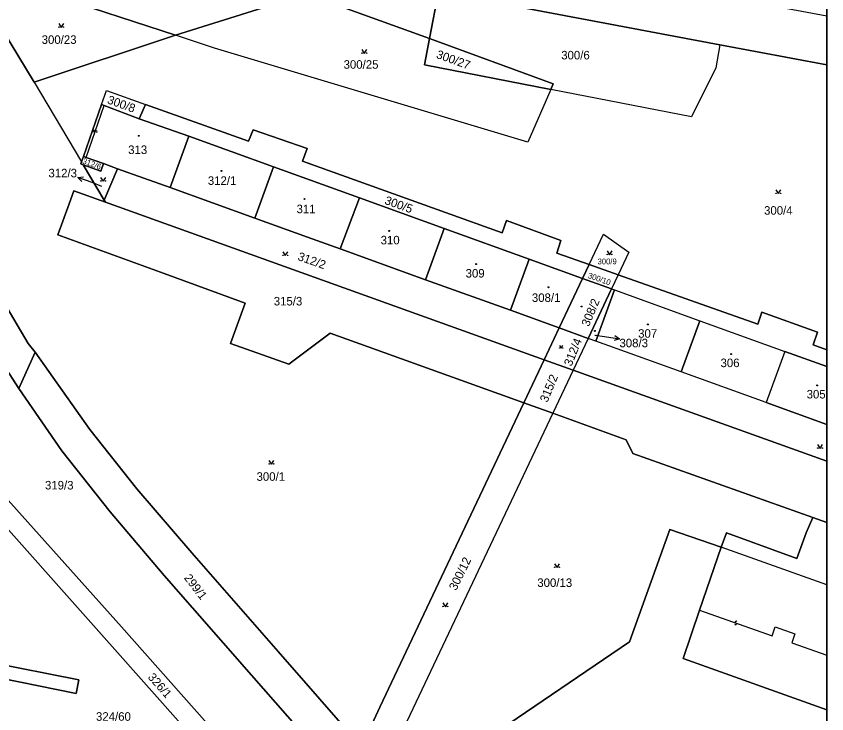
# Model space of a CAD drawing. Extents: x -598233 to -596890, y -1157848 to -1156431.
# Drawn here: x -597052.1 to -596890.5, y -1157505 to -1157365.9 of the extents above; entities that cross this region are included whole.
import ezdxf

# ---------------------------------------------------------------- set-up
doc = ezdxf.new("R2010")
doc.units = 0
for name, color, linetype in [('Level 1', 7, 'Continuous'), ('Level 13', 7, 'Continuous'), ('Level 3', 7, 'Continuous'), ('Level 4', 7, 'Continuous'), ('Level 5', 7, 'Continuous'), ('Level 57', 7, 'Continuous'), ('Level 60', 7, 'Continuous'), ('Vrstva 60', 7, 'Continuous'), ('zajmove_uzemi', 7, 'Continuous')]:
    doc.layers.add(name, color=color, linetype=linetype)

msp = doc.modelspace()

# ---------------------------------------------------------------- linework, layer by layer
at = {"layer": 'Level 1'}
for p, q in [((-596890.46, -1157375.62), (-596911.81, -1157371.58)), ((-596898.82, -1157432.76), (-596890.46, -1157435.78)), ((-596941.03, -1157436.49), (-596890.46, -1157454.65)), ((-596890.46, -1157447.3), (-596902.54, -1157442.94)), ((-596890.46, -1157466.9), (-596893.27, -1157465.89))]:
    msp.add_line(p, q, dxfattribs=at)
for points in [[(-597061.16, -1157358.1), (-597045.23, -1157361.52), (-597020.35, -1157369.69)], [(-597061.16, -1157358.1), (-597048.52, -1157379.06)], [(-597020.35, -1157369.69), (-596994.18, -1157361.44)], [(-596994.18, -1157361.44), (-596969.69, -1157370.37)], [(-596969.69, -1157370.37), (-596967.91, -1157360.97)], [(-596911.81, -1157371.58), (-596967.91, -1157360.97)], [(-597048.52, -1157379.06), (-597020.35, -1157369.69)], [(-596945.5, -1157380.48), (-596950.09, -1157391.04), (-597012.57, -1157372.25), (-597020.35, -1157369.69)], [(-596969.69, -1157370.37), (-596970.68, -1157375.59), (-596945.5, -1157380.48)], [(-596945.5, -1157380.48), (-596945.02, -1157379.37), (-596969.69, -1157370.37)], [(-596911.81, -1157371.58), (-596912.59, -1157376.22), (-596917.46, -1157385.93), (-596945.5, -1157380.48)], [(-597048.52, -1157379.06), (-597039.06, -1157394.95)], [(-597035.08, -1157383.52), (-597034.09, -1157380.68), (-597026.29, -1157383.51)], [(-597035.08, -1157383.52), (-597038.68, -1157393.85)], [(-597034.51, -1157383.72), (-597035.08, -1157383.52)], [(-597027.53, -1157386.36), (-597034.51, -1157383.72)], [(-597026.29, -1157383.51), (-597027.53, -1157386.36)], [(-596937.86, -1157415.43), (-596944.31, -1157413.16), (-596943.47, -1157410.61), (-596954.32, -1157406.66), (-596955.21, -1157409.1), (-596995.01, -1157394.81), (-596994.04, -1157392.31), (-597004.84, -1157388.53), (-597005.79, -1157390.8), (-597026.29, -1157383.51)], [(-597017.65, -1157389.81), (-597027.53, -1157386.36)], [(-597072.04, -1157389.94), (-597062.51, -1157409.18), (-597055.47, -1157421.43), (-597049.68, -1157431.14), (-597048.32, -1157432.93)], [(-597017.65, -1157389.81), (-597021.39, -1157400.08)], [(-597000.77, -1157395.91), (-597017.65, -1157389.81)], [(-597038.68, -1157393.85), (-597039.06, -1157394.95)], [(-597038.68, -1157393.85), (-597038.11, -1157394.05)], [(-597038.11, -1157394.05), (-597034.67, -1157395.3)], [(-597039.06, -1157394.95), (-597039.2, -1157395.35), (-597038.72, -1157395.53)], [(-597038.72, -1157395.53), (-597035.22, -1157396.8), (-597034.67, -1157395.3)], [(-597038.72, -1157395.53), (-597034.54, -1157402.55)], [(-597034.67, -1157395.3), (-597031.85, -1157396.34)], [(-597031.85, -1157396.34), (-597034.54, -1157402.55)], [(-597031.85, -1157396.34), (-597021.39, -1157400.08)], [(-597000.77, -1157395.91), (-597004.51, -1157406.17)], [(-596983.63, -1157402.13), (-597000.77, -1157395.91)], [(-597075.79, -1157398.38), (-597066.82, -1157415.84), (-597061.4, -1157425.17), (-597055.37, -1157434.39), (-597051.54, -1157440.17)], [(-597021.39, -1157400.08), (-597004.51, -1157406.17)], [(-597034.27, -1157403), (-597040.58, -1157400.72), (-597041.55, -1157403.34), (-597043.81, -1157409.5), (-597023.3, -1157416.95), (-597006.43, -1157423.1), (-597009.33, -1157431.14), (-596997.69, -1157435.28), (-596989.47, -1157429.08), (-596950.89, -1157443)], [(-596987.48, -1157412.31), (-596983.63, -1157402.13)], [(-596983.63, -1157402.13), (-596966.73, -1157408.22)], [(-597034.54, -1157402.55), (-597034.27, -1157403)], [(-596946.82, -1157434.4), (-597034.27, -1157403)], [(-596987.48, -1157412.31), (-596994.03, -1157409.94), (-597004.51, -1157406.17)], [(-596966.73, -1157408.22), (-596970.46, -1157418.45)], [(-596966.73, -1157408.22), (-596949.81, -1157414.33)], [(-596937.86, -1157415.43), (-596935.01, -1157409.39), (-596929.9, -1157412.97), (-596932.03, -1157417.48)], [(-596970.46, -1157418.45), (-596987.48, -1157412.31)], [(-596949.81, -1157414.33), (-596953.54, -1157424.55)], [(-596949.81, -1157414.33), (-596939.16, -1157418.18)], [(-596939.16, -1157418.18), (-596937.86, -1157415.43)], [(-596937.86, -1157415.43), (-596932.03, -1157417.48)], [(-596943.82, -1157428.05), (-596939.16, -1157418.18)], [(-596939.16, -1157418.18), (-596933.36, -1157420.28)], [(-596932.03, -1157417.48), (-596933.36, -1157420.28)], [(-596932.03, -1157417.48), (-596904.18, -1157427.28), (-596903.42, -1157424.95), (-596892.31, -1157428.91), (-596893.21, -1157431.44), (-596890.46, -1157432.43)], [(-596953.54, -1157424.55), (-596970.46, -1157418.45)], [(-596933.36, -1157420.28), (-596938.02, -1157430.14)], [(-596932.78, -1157420.49), (-596936.5, -1157430.69)], [(-596933.36, -1157420.28), (-596932.78, -1157420.49)], [(-596932.78, -1157420.49), (-596915.77, -1157426.63)], [(-596943.82, -1157428.05), (-596953.54, -1157424.55)], [(-596915.77, -1157426.63), (-596919.49, -1157436.83)], [(-596915.77, -1157426.63), (-596898.82, -1157432.76)], [(-596946.82, -1157434.4), (-596943.82, -1157428.05)], [(-596938.02, -1157430.14), (-596943.82, -1157428.05)], [(-596938.02, -1157430.14), (-596941.03, -1157436.49)], [(-596936.5, -1157430.69), (-596938.02, -1157430.14)], [(-596919.49, -1157436.83), (-596936.5, -1157430.69)], [(-596898.82, -1157432.76), (-596902.54, -1157442.94)], [(-597051.54, -1157440.17), (-597048.32, -1157432.93)], [(-597048.32, -1157432.93), (-597037.38, -1157448.35), (-597028.05, -1157460.14), (-597017.07, -1157472.92), (-596999.88, -1157492.58), (-596983.21, -1157511.58)], [(-596950.89, -1157443), (-596946.82, -1157434.4)], [(-596946.82, -1157434.4), (-596941.03, -1157436.49)], [(-596941.03, -1157436.49), (-596945.1, -1157445.09)], [(-596902.54, -1157442.94), (-596919.49, -1157436.83)], [(-597051.54, -1157440.17), (-597042.95, -1157452.6), (-597033.34, -1157464.75), (-597022.57, -1157477.44), (-597005.16, -1157497.33), (-596986.46, -1157518.57)], [(-596950.89, -1157443), (-596979.55, -1157503.7), (-596983.21, -1157511.58)], [(-596950.89, -1157443), (-596945.1, -1157445.09)], [(-596945.1, -1157445.09), (-596975.39, -1157509.11), (-596978.9, -1157516.51)], [(-596945.1, -1157445.09), (-596930.45, -1157450.38), (-596929.16, -1157453.09), (-596893.27, -1157465.89)], [(-596992.42, -1157531.4), (-596999.01, -1157523.89), (-597031.08, -1157487.69), (-597058.87, -1157456.71)], [(-597060.58, -1157460.56), (-597034.01, -1157490.42), (-597001.82, -1157526.66), (-596994.19, -1157535.22)], [(-596911.54, -1157471.76), (-596910.44, -1157468.94), (-596896.41, -1157474.06), (-596894.56, -1157468.93), (-596893.27, -1157465.89)], [(-596890.46, -1157532.62), (-596890.96, -1157532.46), (-596907.87, -1157540.18), (-596908.07, -1157540.64), (-596911.68, -1157539.12), (-596924.73, -1157544.71), (-596924.88, -1157545.19), (-596928.59, -1157543.98), (-596928.44, -1157543.5), (-596925.11, -1157541.17), (-596956.75, -1157515.08), (-596957.41, -1157509.44), (-596929.81, -1157490.68), (-596921.77, -1157468.25), (-596911.54, -1157471.76)], [(-596911.54, -1157471.76), (-596915.82, -1157484.35)], [(-597069.53, -1157480.71), (-597057.71, -1157482.83), (-597056.05, -1157485.51), (-597057.81, -1157494.63), (-597039.62, -1157498.24), (-597040.14, -1157500.95), (-597059.15, -1157497.13)], [(-596915.82, -1157484.35), (-596919.1, -1157493.99), (-596890.46, -1157504.25)]]:
    msp.add_lwpolyline(points, dxfattribs=at)
at = {"layer": 'Level 13'}
for centre, start, end in [((-597036.48, -1157388.82), 108.1593, 340.2573), ((-597036.14, -1157388.94), 287.9449, 160.5349), ((-596908.66, -1157487.07), 197.7058, 70.2958), ((-596908.54, -1157486.73), 17.9202, 250.0182)]:
    msp.add_arc(centre, 0.184, start, end, dxfattribs=at)
at = {"layer": 'Level 3'}
msp.add_line((-596890.46, -1157479.32), (-596911.54, -1157471.76), dxfattribs=at)
for points in [[(-597038.11, -1157394.05), (-597034.51, -1157383.72)], [(-596915.82, -1157484.35), (-596901.38, -1157489.45), (-596900.77, -1157487.71), (-596896.82, -1157489.1), (-596897.44, -1157490.84), (-596890.46, -1157493.31)]]:
    msp.add_lwpolyline(points, dxfattribs=at)
at = {"layer": 'Level 5'}
for points in [[(-597043.6, -1157367.37), (-597043.1, -1157368.12), (-597042.6, -1157367.37)], [(-596983.17, -1157372.55), (-596982.67, -1157373.3), (-596982.17, -1157372.55)], [(-597035.24, -1157398.03), (-597034.74, -1157398.78), (-597034.24, -1157398.03)], [(-596900.64, -1157400.53), (-596900.14, -1157401.28), (-596899.64, -1157400.53)], [(-596998.92, -1157412.89), (-596998.42, -1157413.64), (-596997.92, -1157412.89)], [(-596934.28, -1157412.71), (-596933.78, -1157413.46), (-596933.28, -1157412.71)], [(-596943.74, -1157431.57), (-596943.4, -1157432.08), (-596943.06, -1157431.57)], [(-596892.3, -1157451.33), (-596891.8, -1157452.08), (-596891.3, -1157451.33)], [(-597001.68, -1157454.48), (-597001.18, -1157455.23), (-597000.68, -1157454.48)], [(-596944.74, -1157475.09), (-596944.24, -1157475.84), (-596943.74, -1157475.09)], [(-596967.01, -1157482.91), (-596966.51, -1157483.66), (-596966.01, -1157482.91)]]:
    msp.add_lwpolyline(points, dxfattribs=at)
for centre, radius in [((-597043.55, -1157368.07), 0.05), ((-597042.65, -1157368.07), 0.05), ((-596983.12, -1157373.25), 0.05), ((-596982.22, -1157373.25), 0.05), ((-597027.65, -1157389.75), 0.09), ((-597027.65, -1157389.75), 0.0521), ((-597011.17, -1157396.75), 0.09), ((-597011.17, -1157396.75), 0.0521), ((-597035.19, -1157398.73), 0.05), ((-597034.29, -1157398.73), 0.05), ((-596900.59, -1157401.23), 0.05), ((-596899.69, -1157401.23), 0.05), ((-596994.59, -1157402.35), 0.09), ((-596994.59, -1157402.35), 0.0521), ((-596977.69, -1157408.72), 0.09), ((-596977.69, -1157408.72), 0.0521), ((-596934.23, -1157413.41), 0.05), ((-596933.33, -1157413.41), 0.05), ((-596998.87, -1157413.59), 0.05), ((-596997.97, -1157413.59), 0.05), ((-596960.4, -1157415.32), 0.09), ((-596960.4, -1157415.32), 0.0521), ((-596945.97, -1157419.96), 0.09), ((-596945.97, -1157419.96), 0.0521), ((-596939.34, -1157423.79), 0.09), ((-596939.34, -1157423.79), 0.0521), ((-596926.12, -1157427.35), 0.09), ((-596926.12, -1157427.35), 0.0521), ((-596936.7, -1157428.66), 0.09), ((-596936.7, -1157428.66), 0.0521), ((-596943.71, -1157432.05), 0.034), ((-596943.09, -1157432.05), 0.034), ((-596909.52, -1157433.28), 0.09), ((-596909.52, -1157433.28), 0.0521), ((-596892.38, -1157439.52), 0.09), ((-596892.38, -1157439.52), 0.0521), ((-596892.25, -1157452.03), 0.05), ((-596891.35, -1157452.03), 0.05), ((-597001.63, -1157455.18), 0.05), ((-597000.73, -1157455.18), 0.05), ((-596944.69, -1157475.79), 0.05), ((-596943.79, -1157475.79), 0.05), ((-596966.96, -1157483.61), 0.05), ((-596966.06, -1157483.61), 0.05)]:
    msp.add_circle(centre, radius, dxfattribs=at)
at = {"layer": 'Level 57'}
for p, q in [((-597036.96, -1157399.09), (-597039.77, -1157398.03)), ((-597035.01, -1157399.83), (-597036.96, -1157399.09)), ((-596936.7, -1157429.48), (-596934.77, -1157429.77)), ((-596934.77, -1157429.77), (-596931.8, -1157430.22))]:
    msp.add_line(p, q, dxfattribs=at)
for points in [[(-597039.01, -1157398.85), (-597039.77, -1157398.03), (-597038.66, -1157397.92)], [(-596932.71, -1157429.58), (-596931.8, -1157430.22), (-596932.86, -1157430.56)]]:
    msp.add_lwpolyline(points, dxfattribs=at)
at = {"layer": 'Level 60'}
for points in [[(-597064.63, -1157352.14), (-597055.92, -1157339.24), (-597055.42, -1157339.58), (-597054.61, -1157338.36), (-597018.81, -1157352.46), (-597011.84, -1157355), (-597005.71, -1157359.2), (-597004.65, -1157357.62), (-596994.18, -1157361.44), (-597020.35, -1157369.69), (-597045.23, -1157361.52), (-597061.16, -1157358.1)], [(-596986.63, -1157358), (-596985.18, -1157357.43), (-596985.07, -1157357.71), (-596984.43, -1157356.93), (-596984.03, -1157355.91), (-596984.15, -1157354.46), (-596979.07, -1157358.86), (-596967.91, -1157360.97), (-596969.69, -1157370.37), (-596994.18, -1157361.44), (-596986.84, -1157358.98), (-596985.78, -1157358.36), (-596985.26, -1157357.93), (-596986.47, -1157358.41)], [(-597061.16, -1157358.1), (-597045.23, -1157361.52), (-597020.35, -1157369.69), (-597048.52, -1157379.06)], [(-596945.5, -1157380.48), (-596950.09, -1157391.04), (-597012.57, -1157372.25), (-597020.35, -1157369.69), (-596994.18, -1157361.44), (-596969.69, -1157370.37), (-596970.68, -1157375.59)], [(-596945.5, -1157380.48), (-596945.02, -1157379.37), (-596969.69, -1157370.37), (-596967.91, -1157360.97), (-596911.81, -1157371.58), (-596912.59, -1157376.22), (-596917.46, -1157385.93)], [(-596945.02, -1157379.37), (-596945.5, -1157380.48), (-596970.68, -1157375.59), (-596969.69, -1157370.37)], [(-597034.51, -1157383.72), (-597035.08, -1157383.52), (-597034.09, -1157380.68), (-597026.29, -1157383.51), (-597027.53, -1157386.36)], [(-597017.65, -1157389.81), (-597021.39, -1157400.08), (-597031.85, -1157396.34), (-597034.67, -1157395.3), (-597038.11, -1157394.05), (-597038.68, -1157393.85), (-597035.08, -1157383.52), (-597034.51, -1157383.72), (-597027.53, -1157386.36)], [(-596966.73, -1157408.22), (-596983.63, -1157402.13), (-597000.77, -1157395.91), (-597017.65, -1157389.81), (-597027.53, -1157386.36), (-597026.29, -1157383.51), (-597005.79, -1157390.8), (-597004.84, -1157388.53), (-596994.04, -1157392.31), (-596995.01, -1157394.81), (-596955.21, -1157409.1), (-596954.32, -1157406.66), (-596943.47, -1157410.61), (-596944.31, -1157413.16), (-596937.86, -1157415.43), (-596939.16, -1157418.18), (-596949.81, -1157414.33)], [(-597061.4, -1157425.17), (-597066.82, -1157415.84), (-597075.79, -1157398.38), (-597075.69, -1157398.17), (-597072.04, -1157389.94), (-597062.51, -1157409.18), (-597055.47, -1157421.43), (-597049.68, -1157431.14), (-597048.32, -1157432.93), (-597051.54, -1157440.17), (-597055.37, -1157434.39)], [(-597004.51, -1157406.17), (-597021.39, -1157400.08), (-597017.65, -1157389.81), (-597000.77, -1157395.91)], [(-597038.68, -1157393.85), (-597038.11, -1157394.05), (-597034.67, -1157395.3), (-597035.22, -1157396.8), (-597038.72, -1157395.53), (-597039.2, -1157395.35), (-597039.06, -1157394.95)], [(-597034.67, -1157395.3), (-597031.85, -1157396.34), (-597034.54, -1157402.55), (-597038.72, -1157395.53), (-597035.22, -1157396.8)], [(-596970.46, -1157418.45), (-596953.54, -1157424.55), (-596943.82, -1157428.05), (-596946.82, -1157434.4), (-597034.27, -1157403), (-597034.54, -1157402.55), (-597031.85, -1157396.34), (-597021.39, -1157400.08), (-597004.51, -1157406.17), (-596994.03, -1157409.94), (-596987.48, -1157412.31)], [(-596987.48, -1157412.31), (-596994.03, -1157409.94), (-597004.51, -1157406.17), (-597000.77, -1157395.91), (-596983.63, -1157402.13)], [(-597043.81, -1157409.5), (-597041.55, -1157403.34), (-597040.58, -1157400.72), (-597034.27, -1157403), (-596946.82, -1157434.4), (-596950.89, -1157443), (-596989.47, -1157429.08), (-596997.69, -1157435.28), (-597009.33, -1157431.14), (-597006.43, -1157423.1), (-597023.3, -1157416.95)], [(-596970.46, -1157418.45), (-596987.48, -1157412.31), (-596983.63, -1157402.13), (-596966.73, -1157408.22)], [(-596953.54, -1157424.55), (-596970.46, -1157418.45), (-596966.73, -1157408.22), (-596949.81, -1157414.33)], [(-596935.01, -1157409.39), (-596929.9, -1157412.97), (-596932.03, -1157417.48), (-596937.86, -1157415.43)], [(-596953.54, -1157424.55), (-596949.81, -1157414.33), (-596939.16, -1157418.18), (-596943.82, -1157428.05)], [(-596937.86, -1157415.43), (-596932.03, -1157417.48), (-596933.36, -1157420.28), (-596939.16, -1157418.18)], [(-596939.16, -1157418.18), (-596933.36, -1157420.28), (-596938.02, -1157430.14), (-596943.82, -1157428.05)], [(-596932.78, -1157420.49), (-596936.5, -1157430.69), (-596938.02, -1157430.14), (-596933.36, -1157420.28)], [(-596919.49, -1157436.83), (-596936.5, -1157430.69), (-596932.78, -1157420.49), (-596915.77, -1157426.63)], [(-596902.54, -1157442.94), (-596919.49, -1157436.83), (-596915.77, -1157426.63), (-596898.82, -1157432.76)], [(-596943.82, -1157428.05), (-596938.02, -1157430.14), (-596941.03, -1157436.49), (-596946.82, -1157434.4)], [(-597033.34, -1157464.75), (-597042.95, -1157452.6), (-597051.54, -1157440.17), (-597048.32, -1157432.93), (-597037.38, -1157448.35), (-597028.05, -1157460.14), (-597017.07, -1157472.92), (-596999.88, -1157492.58), (-596983.21, -1157511.58), (-596986.46, -1157518.57), (-597005.16, -1157497.33), (-597022.57, -1157477.44)], [(-596946.82, -1157434.4), (-596941.03, -1157436.49), (-596945.1, -1157445.09), (-596950.89, -1157443)], [(-596945.1, -1157445.09), (-596975.39, -1157509.11), (-596978.9, -1157516.51), (-596983.21, -1157511.58), (-596979.55, -1157503.7), (-596950.89, -1157443)], [(-597060.58, -1157460.56), (-597058.87, -1157456.71), (-597031.08, -1157487.69), (-596999.01, -1157523.89), (-596992.42, -1157531.4), (-596994.19, -1157535.22), (-597001.82, -1157526.66), (-597034.01, -1157490.42)], [(-597070.73, -1157483.43), (-597069.53, -1157480.71), (-597057.71, -1157482.83), (-597056.05, -1157485.51), (-597057.81, -1157494.63), (-597039.62, -1157498.24), (-597040.14, -1157500.95), (-597059.15, -1157497.13), (-597059.69, -1157497.02), (-597057.49, -1157486.14)]]:
    msp.add_lwpolyline(points, close=True, dxfattribs=at)
for points in [[(-597061.16, -1157358.1), (-597048.52, -1157379.06), (-597039.06, -1157394.95), (-597039.2, -1157395.35), (-597038.72, -1157395.53), (-597034.54, -1157402.55), (-597034.27, -1157403), (-597040.58, -1157400.72), (-597041.55, -1157403.34), (-597043.81, -1157409.5), (-597023.3, -1157416.95), (-597006.43, -1157423.1), (-597009.33, -1157431.14), (-596997.69, -1157435.28), (-596989.47, -1157429.08), (-596950.89, -1157443), (-596979.55, -1157503.7), (-596983.21, -1157511.58), (-596999.88, -1157492.58), (-597017.07, -1157472.92), (-597028.05, -1157460.14), (-597037.38, -1157448.35), (-597048.32, -1157432.93), (-597049.68, -1157431.14), (-597055.47, -1157421.43)], [(-597060.58, -1157460.56), (-597034.01, -1157490.42), (-597001.82, -1157526.66)], [(-597059.15, -1157497.13), (-597040.14, -1157500.95), (-597039.62, -1157498.24), (-597057.81, -1157494.63)]]:
    msp.add_lwpolyline(points, dxfattribs=at)
at = {"layer": 'Vrstva 60'}
for points in [[(-596890.46, -1157848.46), (-596890.46, -1156430.86)], [(-596986.46, -1157518.57), (-597005.16, -1157497.33), (-597022.57, -1157477.44), (-597033.34, -1157464.75), (-597042.95, -1157452.6), (-597051.54, -1157440.17), (-597055.37, -1157434.39), (-597061.4, -1157425.17), (-597066.82, -1157415.84), (-597075.79, -1157398.38), (-597077.01, -1157396), (-597078.35, -1157393.21), (-597083.42, -1157381.33), (-597092.43, -1157361.6)], [(-597144.38, -1157373.32), (-597136.09, -1157379.12), (-597134.3, -1157380.37), (-597129.1, -1157385.19), (-597114.07, -1157399.18), (-597108.97, -1157404.04), (-597097.48, -1157415.25), (-597087.7, -1157425.25), (-597058.87, -1157456.71), (-597031.08, -1157487.69), (-596999.01, -1157523.89)], [(-596957.41, -1157509.44), (-596929.81, -1157490.68), (-596921.77, -1157468.25), (-596911.54, -1157471.76), (-596910.44, -1157468.94), (-596896.41, -1157474.06), (-596894.56, -1157468.93), (-596893.27, -1157465.89), (-596929.16, -1157453.09), (-596930.45, -1157450.38), (-596945.1, -1157445.09), (-596975.39, -1157509.11)]]:
    msp.add_lwpolyline(points, dxfattribs=at)
for points in [[(-596890.46, -1157375.62), (-596890.46, -1157365.89), (-596933.57, -1157357.79), (-596967.3, -1157351.7), (-596969.84, -1157351.21), (-596971.4, -1157350.65), (-596972.78, -1157349.62), (-596973.75, -1157347.88), (-596976.87, -1157340.88), (-596990.29, -1157309.32), (-597025.25, -1157228.4), (-597027.66, -1157229.43), (-597035.84, -1157232.86), (-597035.25, -1157233.91), (-596997.17, -1157322.98), (-596996.33, -1157324.84), (-596984.15, -1157354.46), (-596979.07, -1157358.86), (-596967.91, -1157360.97), (-596911.81, -1157371.58)], [(-596890.46, -1157432.43), (-596890.46, -1157375.62), (-596911.81, -1157371.58), (-596912.59, -1157376.22), (-596917.46, -1157385.93), (-596945.5, -1157380.48), (-596950.09, -1157391.04), (-597012.57, -1157372.25), (-597020.35, -1157369.69), (-597048.52, -1157379.06), (-597039.06, -1157394.95), (-597038.68, -1157393.85), (-597035.08, -1157383.52), (-597034.09, -1157380.68), (-597026.29, -1157383.51), (-597005.79, -1157390.8), (-597004.84, -1157388.53), (-596994.04, -1157392.31), (-596995.01, -1157394.81), (-596955.21, -1157409.1), (-596954.32, -1157406.66), (-596943.47, -1157410.61), (-596944.31, -1157413.16), (-596937.86, -1157415.43), (-596935.01, -1157409.39), (-596929.9, -1157412.97), (-596932.03, -1157417.48), (-596904.18, -1157427.28), (-596903.42, -1157424.95), (-596892.31, -1157428.91), (-596893.21, -1157431.44)], [(-596890.46, -1157435.78), (-596890.46, -1157432.43), (-596893.21, -1157431.44), (-596892.31, -1157428.91), (-596903.42, -1157424.95), (-596904.18, -1157427.28), (-596932.03, -1157417.48), (-596933.36, -1157420.28), (-596932.78, -1157420.49), (-596915.77, -1157426.63), (-596898.82, -1157432.76)], [(-596890.46, -1157454.65), (-596890.46, -1157447.3), (-596902.54, -1157442.94), (-596919.49, -1157436.83), (-596936.5, -1157430.69), (-596938.02, -1157430.14), (-596941.03, -1157436.49)], [(-596890.46, -1157447.3), (-596890.46, -1157435.78), (-596898.82, -1157432.76), (-596902.54, -1157442.94)], [(-596890.46, -1157466.9), (-596890.46, -1157454.65), (-596941.03, -1157436.49), (-596945.1, -1157445.09), (-596930.45, -1157450.38), (-596929.16, -1157453.09), (-596893.27, -1157465.89)], [(-596890.46, -1157504.25), (-596890.46, -1157466.9), (-596893.27, -1157465.89), (-596894.56, -1157468.93), (-596896.41, -1157474.06), (-596910.44, -1157468.94), (-596911.54, -1157471.76), (-596915.82, -1157484.35), (-596919.1, -1157493.99)], [(-596890.46, -1157532.62), (-596890.46, -1157504.25), (-596919.1, -1157493.99), (-596915.82, -1157484.35), (-596911.54, -1157471.76), (-596921.77, -1157468.25), (-596929.81, -1157490.68), (-596957.41, -1157509.44), (-596956.75, -1157515.08), (-596925.11, -1157541.17), (-596928.44, -1157543.5), (-596928.59, -1157543.98), (-596924.88, -1157545.19), (-596924.73, -1157544.71), (-596911.68, -1157539.12), (-596908.07, -1157540.64), (-596907.87, -1157540.18), (-596890.96, -1157532.46)]]:
    msp.add_lwpolyline(points, close=True, dxfattribs=at)
at = {"layer": 'zajmove_uzemi'}
msp.add_lwpolyline([(-598232.89, -1156430.86), (-596890.46, -1156430.86), (-596890.46, -1157848.46), (-598232.89, -1157848.46)], close=True, dxfattribs=at)

# ---------------------------------------------------------------- texts
at = {"layer": 'Level 4'}
for s, height, p in [('300/23', 1.7, (-597047, -1157371.41)), ('300/6', 1.7, (-596943.41, -1157374.51)), ('300/25', 1.7, (-596986.8, -1157376.37)), ('313', 1.7, (-597029.75, -1157393.38)), ('312/1', 1.7, (-597013.87, -1157399.53)), ('312/3', 0.1, (-597035.01, -1157399.83)), ('311', 1.7, (-596996.18, -1157405.18)), ('300/4', 1.7, (-596902.97, -1157405.48)), ('310', 1.7, (-596979.42, -1157411.4)), ('300/9', 1.14, (-596936.16, -1157415.37)), ('309', 1.7, (-596962.47, -1157418.02)), ('308/1', 1.7, (-596949.26, -1157422.88)), ('315/3', 1.7, (-597000.73, -1157423.58)), ('308/3', 0.1, (-596936.7, -1157429.48)), ('307', 1.7, (-596928.08, -1157430.02)), ('306', 1.7, (-596911.65, -1157435.88)), ('305', 1.7, (-596894.48, -1157442.13)), ('300/1', 1.7, (-597004.16, -1157458.55)), ('300/13', 1.7, (-596948.18, -1157479.72)), ('324/60', 1.7, (-597036.17, -1157506.41))]:
    msp.add_text(s, height=height, dxfattribs=at).set_placement(p)
for s, height, rotation, p in [('300/27', 1.7, 340.1914, (-596968.45, -1157374.18)), ('300/8', 1.7, 340.0562, (-597034.05, -1157383.23)), ('312/6', 1.14, 339.9485, (-597038.97, -1157395.22)), ('300/5', 1.7, 340.3335, (-596978.75, -1157403.3)), ('312/2', 1.7, 340.7341, (-596996.08, -1157414.49)), ('300/10', 1.14, 340.6319, (-596938.18, -1157418.06)), ('308/2', 1.7, 67.2949, (-596937.9, -1157427.93)), ('312/4', 1.7, 68.0245, (-596941.37, -1157435.83)), ('315/2', 1.7, 67.4317, (-596946.19, -1157443.04)), ('300/12', 1.7, 63.9117, (-596964.36, -1157480.56)), ('299/1', 1.7, 307.5692, (-597018.71, -1157477.94)), ('326/1', 1.7, 311.4786, (-597025.95, -1157497.79))]:
    msp.add_text(s, height=height, rotation=rotation, dxfattribs=at).set_placement(p)
at = {"layer": 'Level 57'}
for s, p in [('312/3', (-597045.65, -1157398.03)), ('308/3', (-596931.8, -1157431.92)), ('319/3', (-597046.34, -1157460.28))]:
    msp.add_text(s, height=1.7, dxfattribs=at).set_placement(p)

doc.saveas('drawing.dxf')
